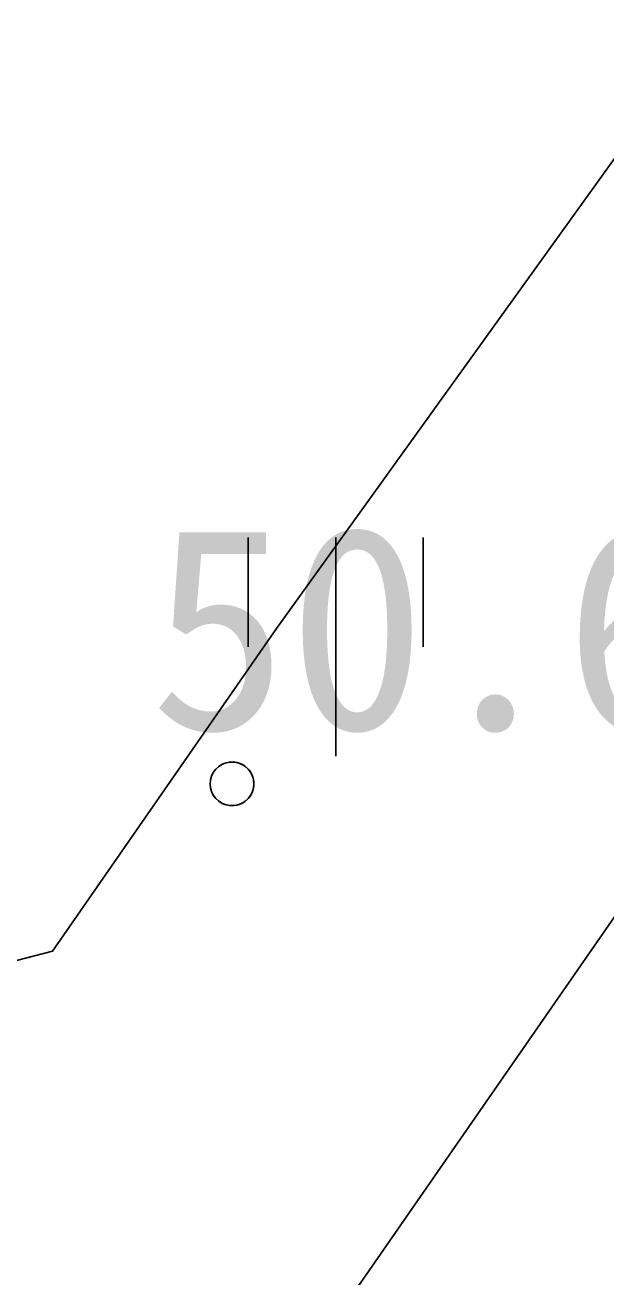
# Model space of a CAD drawing. Extents: x 42655 to 43811, y -141820 to -141156.
# Drawn here: x 43674.05 to 43677.37, y -141334.49 to -141327.33 of the extents above; entities that cross this region are included whole.
import ezdxf

# ---------------------------------------------------------------- set-up
doc = ezdxf.new("R2010")
doc.units = 0
for name, color, linetype in [('ZE_HICN', 7, 'Continuous'), ('ZE_LWCN', 7, 'Continuous'), ('地形', 7, 'Continuous')]:
    doc.layers.add(name, color=color, linetype=linetype)

msp = doc.modelspace()

# ---------------------------------------------------------------- linework, layer by layer
at = {"layer": 'ZE_HICN'}
msp.add_lwpolyline([(43667.6114, -141334.0704), (43670.3936, -141333.594), (43672.6945, -141333.0184), (43674.2107, -141332.6244), (43675.49, -141330.7797), (43677.757, -141327.6238), (43680.0134, -141327.3302), (43682.8475, -141328.1329), (43685.035, -141328.0846), (43685.8237, -141328.3165)], dxfattribs=at)
at = {"layer": 'ZE_LWCN'}
msp.add_lwpolyline([(43667.8769, -141336.6719), (43672.7061, -141335.4638), (43675.8885, -141334.637), (43677.7774, -141331.9133), (43682.4148, -141331.289), (43682.8621, -141331.2058), (43683.1692, -141331.1156), (43685.8238, -141331.6935)], dxfattribs=at)
at = {"layer": '地形'}
for p, q in [((43675.3281, -141330.2597), (43675.3281, -141330.8847)), ((43675.8281, -141330.2596), (43675.8282, -141331.5096)), ((43676.3281, -141330.2596), (43676.3281, -141330.8846))]:
    msp.add_line(p, q, dxfattribs=at)
for points in [[(43675.1105, -141331.6686), (43675.1125, -141331.6909), (43675.1184, -141331.7125), (43675.1282, -141331.7327), (43675.1413, -141331.7508), (43675.1575, -141331.7663), (43675.1762, -141331.7786), (43675.1968, -141331.7874), (43675.2187, -141331.7924), (43675.2411, -141331.7934), (43675.2633, -141331.7904), (43675.2846, -141331.7835), (43675.3043, -141331.7729), (43675.3219, -141331.7589), (43675.3366, -141331.742), (43675.3481, -141331.7228), (43675.356, -141331.7018), (43675.36, -141331.6798), (43675.36, -141331.6574), (43675.356, -141331.6353), (43675.3481, -141331.6143), (43675.3366, -141331.5951), (43675.3218, -141331.5782), (43675.3043, -141331.5642), (43675.2846, -141331.5536), (43675.2633, -141331.5467), (43675.2411, -141331.5437), (43675.2187, -141331.5447), (43675.1968, -141331.5497), (43675.1762, -141331.5585), (43675.1575, -141331.5708), (43675.1413, -141331.5863), (43675.1282, -141331.6044), (43675.1184, -141331.6246), (43675.1125, -141331.6462), (43675.1105, -141331.6686)], [(43675.3605, -141331.6686), (43675.3583, -141331.6456), (43675.352, -141331.6234), (43675.3417, -141331.6028), (43675.3278, -141331.5843), (43675.3108, -141331.5688), (43675.2912, -141331.5567), (43675.2697, -141331.5483), (43675.247, -141331.5441), (43675.2239, -141331.5441), (43675.2013, -141331.5483), (43675.1797, -141331.5567), (43675.1601, -141331.5688), (43675.1431, -141331.5843), (43675.1292, -141331.6028), (43675.1189, -141331.6234), (43675.1126, -141331.6456), (43675.1105, -141331.6686)], [(43675.3605, -141331.6686), (43675.3583, -141331.6456), (43675.352, -141331.6234), (43675.3417, -141331.6028), (43675.3278, -141331.5843), (43675.3108, -141331.5688), (43675.2912, -141331.5567), (43675.2697, -141331.5483), (43675.247, -141331.5441), (43675.2239, -141331.5441), (43675.2013, -141331.5483), (43675.1797, -141331.5567), (43675.1601, -141331.5688), (43675.1431, -141331.5843), (43675.1292, -141331.6028), (43675.1189, -141331.6234), (43675.1126, -141331.6456), (43675.1105, -141331.6686)], [(43675.1105, -141331.6686), (43675.1126, -141331.6915), (43675.1189, -141331.7137), (43675.1292, -141331.7344), (43675.1431, -141331.7528), (43675.1601, -141331.7683), (43675.1798, -141331.7805), (43675.2013, -141331.7888), (43675.2239, -141331.793), (43675.247, -141331.793), (43675.2697, -141331.7888), (43675.2912, -141331.7805), (43675.3108, -141331.7683), (43675.3278, -141331.7528), (43675.3417, -141331.7344), (43675.352, -141331.7137), (43675.3583, -141331.6915), (43675.3605, -141331.6686)], [(43675.1105, -141331.6686), (43675.1126, -141331.6915), (43675.1189, -141331.7137), (43675.1292, -141331.7344), (43675.1431, -141331.7528), (43675.1601, -141331.7683), (43675.1798, -141331.7805), (43675.2013, -141331.7888), (43675.2239, -141331.793), (43675.247, -141331.793), (43675.2697, -141331.7888), (43675.2912, -141331.7805), (43675.3108, -141331.7683), (43675.3278, -141331.7528), (43675.3417, -141331.7344), (43675.352, -141331.7137), (43675.3583, -141331.6915), (43675.3605, -141331.6686)]]:
    msp.add_lwpolyline(points, dxfattribs=at)

# ---------------------------------------------------------------- texts
msp.add_text('50.66', height=1.16061, dxfattribs=at).set_placement((43674.7658, -141331.3579))

doc.saveas('drawing.dxf')
